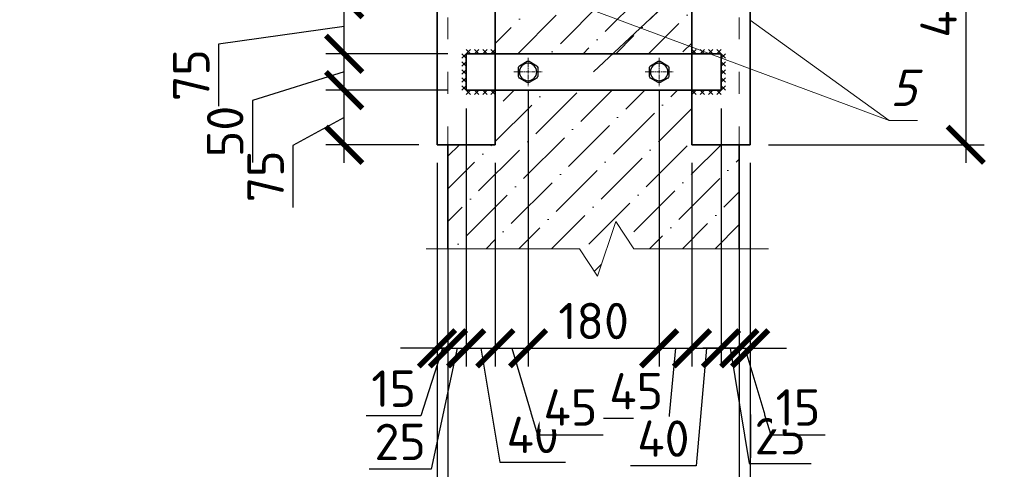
# Model space of a CAD drawing. Header units: millimetres. Extents: x 363306 to 7757304, y 1022887 to 1207196.
# Tile 399 of 656: x 1629351 to 1634759, y 1083200 to 1085671. Entities that reach past the tile are written whole.
import ezdxf
from ezdxf.enums import TextEntityAlignment as Align

# ---------------------------------------------------------------- set-up
doc = ezdxf.new("R2010")
doc.units = ezdxf.units.MM
doc.linetypes.add('ACAD_ISO03W100', pattern=[30, 12, -18])
doc.linetypes.add('CENTER', pattern=[50.8, 31.75, -6.35, 6.35, -6.35])
doc.layers.add('0 @ 100', color=7, linetype='Continuous')
doc.layers.add('axis', color=40, linetype='CENTER', lineweight=13)
doc.styles.add('GOST', font='isocpeur.TTF')
doc.styles.add('iso', font='isocpeur.TTF')
doc.styles.add('ISOCPEUR', font='isocpeur.TTF')
doc.styles.get("Standard").update_dxf_attribs({"font": 'isocpeui.ttf'})
doc.styles.add('ГОСТ 2.304', font='isocpeui.ttf')
doc.dimstyles.new('Копия ISO-25', dxfattribs={"dimtxt": 200, "dimasz": 200, "dimexe": 100, "dimexo": 100, "dimgap": 50, "dimtad": 1, "dimtxsty": 'ISOCPEUR', "dimblk": 'ARCHTICK', "dimcen": 2.5, "dimdle": 100, "dimadec": 0, "dimazin": 0, "dimtfac": 1, "dimtmove": 1, "dimatfit": 3, "dimldrblk": 'ARCHTICK', "dimfxl": 0, "dimarcsym": 0})

# ---------------------------------------------------------------- blocks, each defined once
blk = doc.blocks.new('болт М10 с торца')
blk.add_lwpolyline([(-8.5, 3.9), (-8.5, -3.9, 0.046984), (-7.62, -5.41), (-0.88, -9.31, 0.046984), (0.88, -9.31), (7.62, -5.41, 0.046984), (8.5, -3.9), (8.5, 3.9, 0.046984), (7.62, 5.41), (0.88, 9.31, 0.046984), (-0.88, 9.31), (-7.62, 5.41, 0.046984)], format="xyb", close=True)
blk.add_circle((0, 0), 7.65)
at = {"layer": 'axis', "ltscale": 0.1}
for p, q in [((0, -12.35), (0, 12.35)), ((-12.35, 0), (12.35, 0))]:
    blk.add_line(p, q, dxfattribs=at)
blk = doc.blocks.new('*U1284')
at = {"color": 0, "lineweight": -2}
for p, q in [((0, 0), (30, -30)), ((0, -30), (30, 0)), ((0, -55), (30, -85)), ((0, -85), (30, -55)), ((0, -110), (30, -140)), ((0, -140), (30, -110)), ((0, -165), (30, -195)), ((0, -195), (30, -165)), ((0, -220), (30, -250)), ((0, -250), (30, -220))]:
    blk.add_line(p, q, dxfattribs=at)
blk = doc.blocks.new('*U1285')
at = {"color": 0, "lineweight": -2}
for p, q in [((0, 0), (30, 30)), ((30, 0), (0, 30)), ((56.7, 0), (86.7, 30)), ((86.7, 0), (56.7, 30)), ((113.3, 0), (143.3, 30)), ((143.3, 0), (113.3, 30)), ((170, 0), (200, 30)), ((200, 0), (170, 30))]:
    blk.add_line(p, q, dxfattribs=at)
blk = doc.blocks.new('*U1286')
at = {"color": 0, "lineweight": -2}
for p, q in [((-170, 0), (-200, -30)), ((-200, 0), (-170, -30)), ((-113.3, 0), (-143.3, -30)), ((-143.3, 0), (-113.3, -30)), ((-56.7, 0), (-86.7, -30)), ((-86.7, 0), (-56.7, -30)), ((0, 0), (-30, -30)), ((-30, 0), (0, -30))]:
    blk.add_line(p, q, dxfattribs=at)
blk = doc.blocks.new('_ArchTick')
at = {"color": 0, "linetype": 'ByBlock', "const_width": 0.15}
blk.add_lwpolyline([(-0.5, -0.5), (0.5, 0.5)], dxfattribs=at)
blk = doc.blocks.new('*D1400')
at = {"color": 0, "lineweight": -2, "transparency": 16777216}
for p, q in [((1631703.5, 1084312.2), (1631703.5, 1082718.2)), ((1633303.5, 1084312.2), (1633303.5, 1082718.2)), ((1631603.5, 1082818.2), (1633403.5, 1082818.2))]:
    blk.add_line(p, q, dxfattribs=at)
at = {"layer": 'Defpoints', "color": 0, "lineweight": 25, "transparency": 16777216}
for p in [(1631703.5, 1084412.2), (1633303.5, 1084412.2), (1633303.5, 1082818.2)]:
    blk.add_point(p, dxfattribs=at)
at = {"color": 0, "lineweight": -2, "transparency": 16777216, "xscale": 200, "yscale": 200, "zscale": 200, "rotation": 180}
blk.add_blockref('_ArchTick', (1631703.5, 1082818.2), dxfattribs=at)
at = {"color": 0, "lineweight": -2, "transparency": 16777216, "xscale": 200, "yscale": 200, "zscale": 200}
blk.add_blockref('_ArchTick', (1633303.5, 1082818.2), dxfattribs=at)
at = {"color": 0, "lineweight": 18, "transparency": 16777216, "insert": (1632503.5, 1082968.2), "char_height": 200, "attachment_point": 5, "style": 'ISOCPEUR', "bg_fill": 3, "box_fill_scale": 1.1, "bg_fill_color": 256, "bg_fill_true_color": 13158600, "bg_fill_transparency": 0}
blk.add_mtext('400', dxfattribs=at)
blk = doc.blocks.new('*D1401')
at = {"color": 0, "lineweight": -2, "transparency": 16777216}
for p, q in [((1631643.5, 1084883.7), (1631643.5, 1083765.2)), ((1631703.5, 1084883.7), (1631703.5, 1083765.2)), ((1631643.5, 1083865.2), (1631443.5, 1083865.2)), ((1631673.5, 1083865.2), (1631554.8, 1083493.6)), ((1631643.5, 1083865.2), (1631703.5, 1083865.2)), ((1631643.5, 1083865.2), (1631703.5, 1083865.2)), ((1631703.5, 1083865.2), (1631903.5, 1083865.2)), ((1631554.8, 1083493.6), (1631254.8, 1083493.6))]:
    blk.add_line(p, q, dxfattribs=at)
at = {"layer": 'Defpoints', "color": 0, "lineweight": 25, "transparency": 16777216}
for p in [(1631643.5, 1084983.7), (1631703.5, 1084983.7), (1631703.5, 1083865.2)]:
    blk.add_point(p, dxfattribs=at)
at = {"color": 0, "lineweight": -2, "transparency": 16777216, "xscale": 200, "yscale": 200, "zscale": 200, "rotation": 180}
blk.add_blockref('_ArchTick', (1631703.5, 1083865.2), dxfattribs=at)
at = {"color": 0, "lineweight": 18, "transparency": 16777216, "insert": (1631404.8, 1083643.6), "char_height": 200, "attachment_point": 5, "style": 'ISOCPEUR', "bg_fill": 3, "box_fill_scale": 1.1, "bg_fill_color": 256, "bg_fill_true_color": 13158600, "bg_fill_transparency": 0}
blk.add_mtext('15', dxfattribs=at)
at = {"color": 0, "lineweight": -2, "transparency": 16777216, "xscale": 200, "yscale": 200, "zscale": 200}
blk.add_blockref('_ArchTick', (1631643.5, 1083865.2), dxfattribs=at)
blk = doc.blocks.new('*D1402')
at = {"color": 0, "lineweight": -2, "transparency": 16777216}
for p, q in [((1631803.5, 1085183.7), (1631803.5, 1083765.2)), ((1631703.5, 1084883.7), (1631703.5, 1083765.2)), ((1631703.5, 1083865.2), (1631503.5, 1083865.2)), ((1631753.5, 1083865.2), (1631610.9, 1083201)), ((1631703.5, 1083865.2), (1631803.5, 1083865.2)), ((1631703.5, 1083865.2), (1631803.5, 1083865.2)), ((1631803.5, 1083865.2), (1632003.5, 1083865.2)), ((1631610.9, 1083201), (1631270.9, 1083201))]:
    blk.add_line(p, q, dxfattribs=at)
at = {"layer": 'Defpoints', "color": 0, "lineweight": 25, "transparency": 16777216}
for p in [(1631803.5, 1085283.7), (1631703.5, 1084983.7), (1631803.5, 1083865.2)]:
    blk.add_point(p, dxfattribs=at)
at = {"color": 0, "lineweight": -2, "transparency": 16777216, "xscale": 200, "yscale": 200, "zscale": 200}
blk.add_blockref('_ArchTick', (1631703.5, 1083865.2), dxfattribs=at)
at = {"color": 0, "lineweight": -2, "transparency": 16777216, "xscale": 200, "yscale": 200, "zscale": 200, "rotation": 180}
blk.add_blockref('_ArchTick', (1631803.5, 1083865.2), dxfattribs=at)
at = {"color": 0, "lineweight": 18, "transparency": 16777216, "insert": (1631440.9, 1083351), "char_height": 200, "attachment_point": 5, "style": 'ISOCPEUR', "bg_fill": 3, "box_fill_scale": 1.1, "bg_fill_color": 256, "bg_fill_true_color": 13158600, "bg_fill_transparency": 0}
blk.add_mtext('25', dxfattribs=at)
blk = doc.blocks.new('*D1403')
at = {"color": 0, "lineweight": -2, "transparency": 16777216}
for p, q in [((1631803.5, 1085183.7), (1631803.5, 1083765.2)), ((1631963.5, 1084883.7), (1631963.5, 1083765.2)), ((1631703.5, 1083865.2), (1632063.5, 1083865.2)), ((1631883.5, 1083865.2), (1631988.7, 1083239.5)), ((1631988.7, 1083239.5), (1632348.7, 1083239.5))]:
    blk.add_line(p, q, dxfattribs=at)
at = {"layer": 'Defpoints', "color": 0, "lineweight": 25, "transparency": 16777216}
for p in [(1631803.5, 1085283.7), (1631963.5, 1084983.7), (1631963.5, 1083865.2)]:
    blk.add_point(p, dxfattribs=at)
at = {"color": 0, "lineweight": -2, "transparency": 16777216, "xscale": 200, "yscale": 200, "zscale": 200, "rotation": 180}
blk.add_blockref('_ArchTick', (1631803.5, 1083865.2), dxfattribs=at)
at = {"color": 0, "lineweight": -2, "transparency": 16777216, "xscale": 200, "yscale": 200, "zscale": 200}
blk.add_blockref('_ArchTick', (1631963.5, 1083865.2), dxfattribs=at)
at = {"color": 0, "lineweight": 18, "transparency": 16777216, "insert": (1632168.7, 1083389.5), "char_height": 200, "attachment_point": 5, "style": 'ISOCPEUR', "bg_fill": 3, "box_fill_scale": 1.1, "bg_fill_color": 256, "bg_fill_true_color": 13158600, "bg_fill_transparency": 0}
blk.add_mtext('40', dxfattribs=at)
blk = doc.blocks.new('*D1404')
at = {"color": 0, "lineweight": -2, "transparency": 16777216}
for p, q in [((1632143.5, 1085283.7), (1632143.5, 1083765.2)), ((1631963.5, 1084883.7), (1631963.5, 1083765.2)), ((1631863.5, 1083865.2), (1632243.5, 1083865.2)), ((1632053.5, 1083865.2), (1632196, 1083390.2)), ((1632196, 1083390.2), (1632556, 1083390.2))]:
    blk.add_line(p, q, dxfattribs=at)
at = {"layer": 'Defpoints', "color": 0, "lineweight": 25, "transparency": 16777216}
for p in [(1632143.5, 1085383.7), (1631963.5, 1084983.7), (1632143.5, 1083865.2)]:
    blk.add_point(p, dxfattribs=at)
at = {"color": 0, "lineweight": -2, "transparency": 16777216, "xscale": 200, "yscale": 200, "zscale": 200, "rotation": 180}
blk.add_blockref('_ArchTick', (1631963.5, 1083865.2), dxfattribs=at)
at = {"color": 0, "lineweight": -2, "transparency": 16777216, "xscale": 200, "yscale": 200, "zscale": 200}
blk.add_blockref('_ArchTick', (1632143.5, 1083865.2), dxfattribs=at)
at = {"color": 0, "lineweight": 18, "transparency": 16777216, "insert": (1632376, 1083540.2), "char_height": 200, "attachment_point": 5, "style": 'ISOCPEUR', "bg_fill": 3, "box_fill_scale": 1.1, "bg_fill_color": 256, "bg_fill_true_color": 13158600, "bg_fill_transparency": 0}
blk.add_mtext('45', dxfattribs=at)
blk = doc.blocks.new('*D1405')
at = {"color": 0, "lineweight": -2, "transparency": 16777216}
for p, q in [((1632143.5, 1085283.7), (1632143.5, 1083765.2)), ((1632863.5, 1085283.7), (1632863.5, 1083765.2)), ((1632043.5, 1083865.2), (1632963.5, 1083865.2))]:
    blk.add_line(p, q, dxfattribs=at)
at = {"layer": 'Defpoints', "color": 0, "lineweight": 25, "transparency": 16777216}
for p in [(1632143.5, 1085383.7), (1632863.5, 1085383.7), (1632863.5, 1083865.2)]:
    blk.add_point(p, dxfattribs=at)
at = {"color": 0, "lineweight": -2, "transparency": 16777216, "xscale": 200, "yscale": 200, "zscale": 200, "rotation": 180}
blk.add_blockref('_ArchTick', (1632143.5, 1083865.2), dxfattribs=at)
at = {"color": 0, "lineweight": -2, "transparency": 16777216, "xscale": 200, "yscale": 200, "zscale": 200}
blk.add_blockref('_ArchTick', (1632863.5, 1083865.2), dxfattribs=at)
at = {"color": 0, "lineweight": 18, "transparency": 16777216, "insert": (1632503.5, 1084015.2), "char_height": 200, "attachment_point": 5, "style": 'ISOCPEUR', "bg_fill": 3, "box_fill_scale": 1.1, "bg_fill_color": 256, "bg_fill_true_color": 13158600, "bg_fill_transparency": 0}
blk.add_mtext('180', dxfattribs=at)
blk = doc.blocks.new('*D1406')
at = {"color": 0, "lineweight": -2, "transparency": 16777216}
for p, q in [((1632863.5, 1085283.7), (1632863.5, 1083765.2)), ((1633043.5, 1084883.7), (1633043.5, 1083765.2)), ((1632763.5, 1083865.2), (1633143.5, 1083865.2)), ((1632953.5, 1083865.2), (1632917, 1083479.5)), ((1632917, 1083479.5), (1632557, 1083479.5))]:
    blk.add_line(p, q, dxfattribs=at)
at = {"layer": 'Defpoints', "color": 0, "lineweight": 25, "transparency": 16777216}
for p in [(1632863.5, 1085383.7), (1633043.5, 1084983.7), (1633043.5, 1083865.2)]:
    blk.add_point(p, dxfattribs=at)
at = {"color": 0, "lineweight": -2, "transparency": 16777216, "xscale": 200, "yscale": 200, "zscale": 200}
blk.add_blockref('_ArchTick', (1633043.5, 1083865.2), dxfattribs=at)
at = {"color": 0, "lineweight": 18, "transparency": 16777216, "insert": (1632737, 1083629.5), "char_height": 200, "attachment_point": 5, "style": 'ISOCPEUR', "bg_fill": 3, "box_fill_scale": 1.1, "bg_fill_color": 256, "bg_fill_true_color": 13158600, "bg_fill_transparency": 0}
blk.add_mtext('45', dxfattribs=at)
at = {"color": 0, "lineweight": -2, "transparency": 16777216, "xscale": 200, "yscale": 200, "zscale": 200, "rotation": 180}
blk.add_blockref('_ArchTick', (1632863.5, 1083865.2), dxfattribs=at)
blk = doc.blocks.new('*D1407')
at = {"color": 0, "lineweight": -2, "transparency": 16777216}
for p, q in [((1633203.5, 1085183.7), (1633203.5, 1083765.2)), ((1633043.5, 1084883.7), (1633043.5, 1083765.2)), ((1632943.5, 1083865.2), (1633303.5, 1083865.2)), ((1633123.5, 1083865.2), (1633066.6, 1083219.1)), ((1633066.6, 1083219.1), (1632706.6, 1083219.1))]:
    blk.add_line(p, q, dxfattribs=at)
at = {"layer": 'Defpoints', "color": 0, "lineweight": 25, "transparency": 16777216}
for p in [(1633203.5, 1085283.7), (1633043.5, 1084983.7), (1633203.5, 1083865.2)]:
    blk.add_point(p, dxfattribs=at)
at = {"color": 0, "lineweight": -2, "transparency": 16777216, "xscale": 200, "yscale": 200, "zscale": 200, "rotation": 180}
blk.add_blockref('_ArchTick', (1633043.5, 1083865.2), dxfattribs=at)
at = {"color": 0, "lineweight": -2, "transparency": 16777216, "xscale": 200, "yscale": 200, "zscale": 200}
blk.add_blockref('_ArchTick', (1633203.5, 1083865.2), dxfattribs=at)
at = {"color": 0, "lineweight": 18, "transparency": 16777216, "insert": (1632886.6, 1083369.1), "char_height": 200, "attachment_point": 5, "style": 'ISOCPEUR', "bg_fill": 3, "box_fill_scale": 1.1, "bg_fill_color": 256, "bg_fill_true_color": 13158600, "bg_fill_transparency": 0}
blk.add_mtext('40', dxfattribs=at)
blk = doc.blocks.new('*D1408')
at = {"color": 0, "lineweight": -2, "transparency": 16777216}
for p, q in [((1633203.5, 1085183.7), (1633203.5, 1083765.2)), ((1633303.5, 1084883.7), (1633303.5, 1083765.2)), ((1633103.5, 1083865.2), (1633403.5, 1083865.2)), ((1633253.5, 1083865.2), (1633358.7, 1083232.6)), ((1633358.7, 1083232.6), (1633698.7, 1083232.6))]:
    blk.add_line(p, q, dxfattribs=at)
at = {"layer": 'Defpoints', "color": 0, "lineweight": 25, "transparency": 16777216}
for p in [(1633203.5, 1085283.7), (1633303.5, 1084983.7), (1633303.5, 1083865.2)]:
    blk.add_point(p, dxfattribs=at)
at = {"color": 0, "lineweight": -2, "transparency": 16777216, "xscale": 200, "yscale": 200, "zscale": 200, "rotation": 180}
blk.add_blockref('_ArchTick', (1633203.5, 1083865.2), dxfattribs=at)
at = {"color": 0, "lineweight": -2, "transparency": 16777216, "xscale": 200, "yscale": 200, "zscale": 200}
blk.add_blockref('_ArchTick', (1633303.5, 1083865.2), dxfattribs=at)
at = {"color": 0, "lineweight": 18, "transparency": 16777216, "insert": (1633528.7, 1083382.6), "char_height": 200, "attachment_point": 5, "style": 'ISOCPEUR', "bg_fill": 3, "box_fill_scale": 1.1, "bg_fill_color": 256, "bg_fill_true_color": 13158600, "bg_fill_transparency": 0}
blk.add_mtext('25', dxfattribs=at)
blk = doc.blocks.new('*D1409')
at = {"color": 0, "lineweight": -2, "transparency": 16777216}
for p, q in [((1633303.5, 1084883.7), (1633303.5, 1083765.2)), ((1633363.5, 1084883.7), (1633363.5, 1083765.2)), ((1633303.5, 1083865.2), (1633103.5, 1083865.2)), ((1633303.5, 1083865.2), (1633363.5, 1083865.2)), ((1633303.5, 1083865.2), (1633363.5, 1083865.2)), ((1633333.5, 1083865.2), (1633476, 1083390.2)), ((1633363.5, 1083865.2), (1633563.5, 1083865.2)), ((1633476, 1083390.2), (1633776, 1083390.2))]:
    blk.add_line(p, q, dxfattribs=at)
at = {"layer": 'Defpoints', "color": 0, "lineweight": 25, "transparency": 16777216}
for p in [(1633303.5, 1084983.7), (1633363.5, 1084983.7), (1633363.5, 1083865.2)]:
    blk.add_point(p, dxfattribs=at)
at = {"color": 0, "lineweight": -2, "transparency": 16777216, "xscale": 200, "yscale": 200, "zscale": 200}
blk.add_blockref('_ArchTick', (1633303.5, 1083865.2), dxfattribs=at)
at = {"color": 0, "lineweight": -2, "transparency": 16777216, "xscale": 200, "yscale": 200, "zscale": 200, "rotation": 180}
blk.add_blockref('_ArchTick', (1633363.5, 1083865.2), dxfattribs=at)
at = {"color": 0, "lineweight": 18, "transparency": 16777216, "insert": (1633626, 1083540.2), "char_height": 200, "attachment_point": 5, "style": 'ISOCPEUR', "bg_fill": 3, "box_fill_scale": 1.1, "bg_fill_color": 256, "bg_fill_true_color": 13158600, "bg_fill_transparency": 0}
blk.add_mtext('15', dxfattribs=at)
blk = doc.blocks.new('vcBlockPos')
at = {"color": 0, "linetype": 'ByBlock', "lineweight": -2, "style": 'GOST'}
blk.add_attdef('ПОЗИЦИЯ', text='', height=250, dxfattribs=at).set_placement((0, 0), align=Align.BOTTOM_CENTER)
at = {"color": 0, "linetype": 'ByBlock', "lineweight": -2, "style": 'GOST', "flags": 1}
blk.add_attdef('КОЛИЧЕСТВО', text='', height=250, dxfattribs=at).set_placement((0, 0), align=Align.RIGHT)
at = {"color": 0, "linetype": 'ByBlock', "lineweight": -2, "style": 'GOST'}
blk.add_attdef('НТЕКСТ', text='', height=250, dxfattribs=at).set_placement((0, 0), align=Align.TOP_CENTER)
blk = doc.blocks.new('*D1328')
at = {"color": 0, "lineweight": -2, "transparency": 16777216}
for p, q in [((1631133.4, 1084883.7), (1631133.4, 1085383.7)), ((1631703.5, 1085283.7), (1631033.4, 1085283.7)), ((1631133.4, 1085133.7), (1630852.1, 1084979.7)), ((1630852.1, 1084979.7), (1630852.1, 1084639.7)), ((1631543.5, 1084983.7), (1631033.4, 1084983.7))]:
    blk.add_line(p, q, dxfattribs=at)
at = {"layer": 'Defpoints', "color": 0, "lineweight": 25, "transparency": 16777216}
for p in [(1631133.4, 1085283.7), (1631803.5, 1085283.7), (1631643.5, 1084983.7)]:
    blk.add_point(p, dxfattribs=at)
at = {"color": 0, "lineweight": -2, "transparency": 16777216, "xscale": 200, "yscale": 200, "zscale": 200}
for p, rotation in [((1631133.4, 1085283.7), 90), ((1631133.4, 1084983.7), 270)]:
    blk.add_blockref('_ArchTick', p, dxfattribs=dict(at, rotation=rotation))
at = {"color": 0, "lineweight": 18, "transparency": 16777216, "insert": (1630702.1, 1084809.7), "char_height": 200, "attachment_point": 5, "rotation": 90, "style": 'ISOCPEUR', "bg_fill": 3, "box_fill_scale": 1.1, "bg_fill_color": 256, "bg_fill_true_color": 13158600, "bg_fill_transparency": 0}
blk.add_mtext('75', dxfattribs=at)
blk = doc.blocks.new('*D1410')
at = {"color": 0, "lineweight": -2, "transparency": 16777216}
for p, q in [((1631133.4, 1085183.7), (1631133.4, 1085583.7)), ((1631703.5, 1085483.7), (1631033.4, 1085483.7)), ((1631133.4, 1085383.7), (1630629.9, 1085226.6)), ((1631703.5, 1085283.7), (1631033.4, 1085283.7)), ((1630629.9, 1085226.6), (1630629.9, 1084886.6))]:
    blk.add_line(p, q, dxfattribs=at)
at = {"layer": 'Defpoints', "color": 0, "lineweight": 25, "transparency": 16777216}
for p in [(1631133.4, 1085483.7), (1631803.5, 1085483.7), (1631803.5, 1085283.7)]:
    blk.add_point(p, dxfattribs=at)
at = {"color": 0, "lineweight": -2, "transparency": 16777216, "xscale": 200, "yscale": 200, "zscale": 200}
for p, rotation in [((1631133.4, 1085483.7), 90), ((1631133.4, 1085283.7), 270)]:
    blk.add_blockref('_ArchTick', p, dxfattribs=dict(at, rotation=rotation))
at = {"color": 0, "lineweight": 18, "transparency": 16777216, "insert": (1630479.9, 1085056.6), "char_height": 200, "attachment_point": 5, "rotation": 90, "style": 'ISOCPEUR', "bg_fill": 3, "box_fill_scale": 1.1, "bg_fill_color": 256, "bg_fill_true_color": 13158600, "bg_fill_transparency": 0}
blk.add_mtext('50', dxfattribs=at)
blk = doc.blocks.new('*D1411')
at = {"color": 0, "lineweight": -2, "transparency": 16777216}
for p, q in [((1631133.4, 1085383.7), (1631133.4, 1085883.7)), ((1631583.5, 1085783.7), (1631033.4, 1085783.7)), ((1631133.4, 1085633.7), (1630443.8, 1085536)), ((1630443.8, 1085536), (1630443.8, 1085196)), ((1631703.5, 1085483.7), (1631033.4, 1085483.7))]:
    blk.add_line(p, q, dxfattribs=at)
at = {"layer": 'Defpoints', "color": 0, "lineweight": 25, "transparency": 16777216}
for p in [(1631133.4, 1085783.7), (1631683.5, 1085783.7), (1631803.5, 1085483.7)]:
    blk.add_point(p, dxfattribs=at)
at = {"color": 0, "lineweight": -2, "transparency": 16777216, "xscale": 200, "yscale": 200, "zscale": 200}
for p, rotation in [((1631133.4, 1085783.7), 90), ((1631133.4, 1085483.7), 270)]:
    blk.add_blockref('_ArchTick', p, dxfattribs=dict(at, rotation=rotation))
at = {"color": 0, "lineweight": 18, "transparency": 16777216, "insert": (1630293.8, 1085366), "char_height": 200, "attachment_point": 5, "rotation": 90, "style": 'ISOCPEUR', "bg_fill": 3, "box_fill_scale": 1.1, "bg_fill_color": 256, "bg_fill_true_color": 13158600, "bg_fill_transparency": 0}
blk.add_mtext('75', dxfattribs=at)
blk = doc.blocks.new('*D1415')
at = {"color": 0, "lineweight": -2, "transparency": 16777216}
for p, q in [((1634548, 1086683.7), (1634548, 1084883.7)), ((1633463.5, 1086583.7), (1634648, 1086583.7)), ((1633463.5, 1084983.7), (1634648, 1084983.7))]:
    blk.add_line(p, q, dxfattribs=at)
at = {"layer": 'Defpoints', "color": 0, "lineweight": 25, "transparency": 16777216}
for p in [(1633363.5, 1086583.7), (1633363.5, 1084983.7), (1634548, 1084983.7)]:
    blk.add_point(p, dxfattribs=at)
at = {"color": 0, "lineweight": -2, "transparency": 16777216, "xscale": 200, "yscale": 200, "zscale": 200}
for p, rotation in [((1634548, 1086583.7), 90), ((1634548, 1084983.7), 270)]:
    blk.add_blockref('_ArchTick', p, dxfattribs=dict(at, rotation=rotation))
at = {"color": 0, "lineweight": 18, "transparency": 16777216, "insert": (1634398, 1085783.7), "char_height": 200, "attachment_point": 5, "rotation": 90, "style": 'ISOCPEUR', "bg_fill": 3, "box_fill_scale": 1.1, "bg_fill_color": 256, "bg_fill_true_color": 13158600, "bg_fill_transparency": 0}
blk.add_mtext('400', dxfattribs=at)
blk = doc.blocks.new('*D1330')
at = {"color": 0, "lineweight": -2, "transparency": 16777216}
for p, q in [((1631643.5, 1083896.1), (1631643.5, 1082364.8)), ((1633363.5, 1083896.1), (1633363.5, 1082364.8))]:
    blk.add_line(p, q, dxfattribs=at)
at = {"color": 0, "linetype": 'ByBlock', "lineweight": -2, "transparency": 16777216}
blk.add_line((1631543.5, 1082464.8), (1633463.5, 1082464.8), dxfattribs=at)
at = {"layer": 'Defpoints', "color": 0, "lineweight": 25, "transparency": 16777216}
for p in [(1631643.5, 1083996.1), (1633363.5, 1083996.1), (1633363.5, 1082464.8)]:
    blk.add_point(p, dxfattribs=at)
at = {"color": 0, "lineweight": -2, "transparency": 16777216, "xscale": 200, "yscale": 200, "zscale": 200, "rotation": 180}
blk.add_blockref('_ArchTick', (1631643.5, 1082464.8), dxfattribs=at)
at = {"color": 0, "lineweight": -2, "transparency": 16777216, "xscale": 200, "yscale": 200, "zscale": 200}
blk.add_blockref('_ArchTick', (1633363.5, 1082464.8), dxfattribs=at)
at = {"color": 0, "lineweight": 15, "transparency": 16777216, "insert": (1632503.5, 1082614.8), "char_height": 200, "attachment_point": 5, "style": 'ISOCPEUR', "bg_fill": 3, "box_fill_scale": 1.1, "bg_fill_color": 256, "bg_fill_true_color": 13158600, "bg_fill_transparency": 0}
blk.add_mtext('410', dxfattribs=at)

msp = doc.modelspace()

# ---------------------------------------------------------------- hatches: boundary and pattern name
at = {"lineweight": 18}
h = msp.add_hatch(dxfattribs=at)
h.set_pattern_fill('ANSI36', color=0, scale=40)
h.set_pattern_definition([(45, (-5761797.67, -2411149.15), (67.351921, 246.9570433), [317.5, -63.5, 0, -63.5])])
h.paths.add_polyline_path([(1633303.492, 1087120.586), (1632725.084, 1087120.586), (1632625.084, 1087270.586), (1632525.084, 1086970.586), (1632425.084, 1087120.586), (1631703.492, 1087120.586), (1631703.492, 1086583.72), (1631963.492, 1086583.72), (1631963.492, 1086383.72), (1633043.492, 1086383.72), (1633043.492, 1086583.72), (1633303.492, 1086583.72)])
h.paths.add_polyline_path([(1633043.492, 1086183.72), (1631963.492, 1086183.72), (1631963.492, 1085483.72), (1633043.492, 1085483.72)])
h.paths.add_polyline_path([(1633043.492, 1085283.72), (1631963.492, 1085283.72), (1631963.492, 1084983.72), (1631703.492, 1084983.72), (1631703.492, 1084412.213), (1632425.084, 1084412.213), (1632525.084, 1084262.213), (1632625.084, 1084562.213), (1632725.084, 1084412.213), (1633303.492, 1084412.213), (1633303.492, 1084983.72), (1633043.492, 1084983.72)])

# ---------------------------------------------------------------- linework, layer by layer
at = {"lineweight": 35}
for p, q in [((1631643.492, 1086583.72), (1631643.492, 1084983.72)), ((1631963.492, 1086583.72), (1631963.492, 1084983.72)), ((1633043.492, 1086583.72), (1633043.492, 1084983.72)), ((1633363.492, 1086583.72), (1633363.492, 1084983.72)), ((1631643.492, 1084983.72), (1631963.492, 1084983.72)), ((1631703.492, 1084983.72), (1631703.492, 1084412.213)), ((1633043.492, 1084983.72), (1633363.492, 1084983.72)), ((1633303.492, 1084983.72), (1633303.492, 1084412.213))]:
    msp.add_line(p, q, dxfattribs=at)
at = {"linetype": 'ACAD_ISO03W100', "lineweight": 18, "ltscale": 10}
for p, q in [((1631703.492, 1086583.72), (1631703.492, 1084983.72)), ((1633303.492, 1086583.72), (1633303.492, 1084983.72))]:
    msp.add_line(p, q, dxfattribs=at)
at = {"lineweight": 35}
msp.add_lwpolyline([(1631803.492, 1085283.72), (1633203.492, 1085283.72), (1633203.492, 1085483.72), (1631803.492, 1085483.72)], close=True, dxfattribs=at)
at = {"lineweight": 18}
msp.add_lwpolyline([(1631582.8, 1084412.213), (1632425.084, 1084412.213), (1632525.084, 1084262.213), (1632625.084, 1084562.213), (1632725.084, 1084412.213), (1633463.207, 1084412.213)], dxfattribs=at)

# ---------------------------------------------------------------- block references
at = {"lineweight": 18, "yscale": 0.8, "zscale": 0.8}
for name, p, xscale in [('*U1284', (1631803.492, 1085483.72), -0.8), ('*U1285', (1631963.492, 1085483.72), -0.8), ('*U1285', (1633043.492, 1085483.72), 0.8), ('*U1284', (1633203.492, 1085483.72), 0.8), ('*U1286', (1631803.492, 1085283.72), -0.8), ('*U1286', (1633203.492, 1085283.72), 0.8)]:
    msp.add_blockref(name, p, dxfattribs=dict(at, xscale=xscale))
at = {"xscale": -6.274509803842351, "yscale": 6.274509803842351, "zscale": 6.274509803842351, "rotation": 180}
for p in [(1632143.492, 1085383.72), (1632863.492, 1085383.72)]:
    msp.add_blockref('болт М10 с торца', p, dxfattribs=at)
at = {"lineweight": 15}
ref = msp.add_blockref('vcBlockPos', (1634205.091, 1085116.559), dxfattribs=dict(at, xscale=80, yscale=80, zscale=80))
ref.add_attrib('ПОЗИЦИЯ', '5', dxfattribs={"color": 0, "linetype": 'ByBlock', "lineweight": -2, "height": 200}).set_placement((1634205.091, 1085196.559), align=Align.CENTER)

# ---------------------------------------------------------------- texts
at = {"lineweight": 9, "char_height": 400, "width": 9717.00309, "attachment_point": 1, "style": 'iso'}
for insert in [(1134531.899, 1087474.922, 0), (1179462.79, 1087508.085, 0), (1224462.79, 1087508.085, 0), (1269531.899, 1087474.922, 0)]:
    msp.add_mtext('\\pi1764.372;Примерных вид для\\P\\pi488.236;стена монтажа (Газоблок)', dxfattribs=dict(at, insert=insert))
at = {"layer": '0 @ 100', "color": 7, "insert": (761996.908, 1075986.433), "char_height": 318.940213, "width": 19697.5359, "attachment_point": 4, "style": 'ГОСТ 2.304'}
msp.add_mtext('\\pi5457.36288;{\\fISOCPEUR|b1|i1|c204|p34;Характеристика участка строительства:\\P\\pi0;\\P}Расчетная зимняя температура воздух 15 °С.\\PСкоростной напор ветра   - 38кг/м2.\\PВес снегового покрова    - 50кг/м2.\\PКлассификация зданий по функциональной пожарной опасности - Ф 4.1 \\PКоэффициент надежности по назначению - 0.95\\P\\P^IПроектом разработано подъёмник для мало мобильных граждан населения грузоподъемностью 250 кг. скоростью 0,25 см/с. Двери шахт подъёмника противопожарные с пределом огнестойкости El 30. Подъёмники оборудованы кабинами габаритами 1500х1500 мм, ширина дверей кабины обеспечивает проезд инвалидной коляски. Для экстренных случаев подъёмник оснащен дополнительным аккумулятором и механическим спуском для безопасного спуска пассажира в нулевую отметку. Так же в дверях подъёмника установлены замки датчики которые открываются с ключевыми картами, чтобы открыть двери подъёмника.\\P^IС внешней и внутренней стороны наружных стен предусмотрено обшивка из аквапанелей толщиной 12,5мм с утеплением из минераловатной ваты на кварцевой основе, А =0,040 Вт/мС, толщиной 100мм. (по теплотехническому расчету). Наружная отделка из органическое стекло.\\P^IПодрядчик обязан предоставить заказчику сертификаты соответствия и пожарной безопасности на фасадную систему и все применяемые в данной системе материалы и изделия.\\PКонструкции, изделия и материалы применены по действующим стандартам, ТУ, сертификатам. На путях эвакуации используются отделочные материалы, соответствующие требованиям п. 5.25 ШНК 2.01.02-04.\\PОтделка стен с внутренней стороны окраска водоэмульсионными красками светлых тонов. Во внутренней и наружной отделке использованы современные отделочные материалы используемые на территории Республики Узбекистан.\\P^IКрыша - скатная из металлических профилированных листов с полимерными покрытиями с обеих сторон толщ.0,55мм по металлическим конструкциям.\\P^IПо периметру наружных стен устраивается бетонная отмостка. Бетон кл.В 7,5 шириной 1000 мм, толщиной 50 мм по гравийному основанию толщиной 100 мм -150 мм.\\P^IВсе строительно-монтажные работы вести согласно указаний соответствующих строительных норм и проекта производства работ (П.П.Р.) на основании ШНК 3.01.01 - 03 и КМК 3.01.02 - 00.', dxfattribs=at)

# ---------------------------------------------------------------- next in the draw order: dimensions: what is measured, and where the dimension line sits
at = {"lineweight": 18}
dim = msp.add_linear_dim(base=(1633303.492, 1082818.195), p1=(1631703.492, 1084412.213), p2=(1633303.492, 1084412.213), text='400', dimstyle='Копия ISO-25', override={"dimdec": 0, "dimtdec": 0}, dxfattribs=at)
dim.commit()
dim.dimension.update_dxf_attribs({"geometry": '*D1400', "text_midpoint": (1632503.492, 1082968.195)})

# ---------------------------------------------------------------- next in the draw order: dimensions: what is measured, and where the dimension line sits
dim = msp.add_linear_dim(base=(1631703.492, 1083865.168), p1=(1631643.492, 1084983.72), p2=(1631703.492, 1084983.72), text='15', dimstyle='Копия ISO-25', override={"dimdec": 0, "dimtdec": 0}, dxfattribs=at)
dim.commit()
dim.dimension.update_dxf_attribs({"geometry": '*D1401', "text_midpoint": (1631504.815, 1083493.552), "dimtype": 160})

# ---------------------------------------------------------------- next in the draw order: dimensions: what is measured, and where the dimension line sits
dim = msp.add_linear_dim(base=(1631803.492, 1083865.168), p1=(1631703.492, 1084983.72), p2=(1631803.492, 1085283.72), text='25', dimstyle='Копия ISO-25', override={"dimdec": 0, "dimtdec": 0}, dxfattribs=at)
dim.commit()
dim.dimension.update_dxf_attribs({"geometry": '*D1402', "text_midpoint": (1631560.9, 1083201.024), "dimtype": 160})

# ---------------------------------------------------------------- next in the draw order: dimensions: what is measured, and where the dimension line sits
dim = msp.add_linear_dim(base=(1631963.492, 1083865.168), p1=(1631803.492, 1085283.72), p2=(1631963.492, 1084983.72), text='40', dimstyle='Копия ISO-25', override={"dimdec": 0, "dimtdec": 0}, dxfattribs=at)
dim.commit()
dim.dimension.update_dxf_attribs({"geometry": '*D1403', "text_midpoint": (1632038.738, 1083239.52), "dimtype": 160})

# ---------------------------------------------------------------- next in the draw order: dimensions: what is measured, and where the dimension line sits
dim = msp.add_linear_dim(base=(1631133.403, 1085283.72), p1=(1631643.492, 1084983.72), p2=(1631803.492, 1085283.72), angle=90, text='75', dimstyle='Копия ISO-25', override={"dimdec": 0, "dimtdec": 0}, dxfattribs=at)
dim.commit()
dim.dimension.update_dxf_attribs({"geometry": '*D1328', "text_midpoint": (1630852.135, 1084929.695), "dimtype": 160})
dim = msp.add_linear_dim(base=(1632143.492, 1083865.168), p1=(1631963.492, 1084983.72), p2=(1632143.492, 1085383.72), text='45', dimstyle='Копия ISO-25', override={"dimdec": 0, "dimtdec": 0}, dxfattribs=at)
dim.commit()
dim.dimension.update_dxf_attribs({"geometry": '*D1404', "text_midpoint": (1632245.992, 1083540.168)})

# ---------------------------------------------------------------- next in the draw order: dimensions: what is measured, and where the dimension line sits
dim = msp.add_linear_dim(base=(1631133.403, 1085483.72), p1=(1631803.492, 1085283.72), p2=(1631803.492, 1085483.72), angle=90, text='50', dimstyle='Копия ISO-25', override={"dimdec": 0, "dimtdec": 0}, dxfattribs=at)
dim.commit()
dim.dimension.update_dxf_attribs({"geometry": '*D1410', "text_midpoint": (1630629.941, 1085176.569), "dimtype": 160})
dim = msp.add_linear_dim(base=(1632863.492, 1083865.168), p1=(1632143.492, 1085383.72), p2=(1632863.492, 1085383.72), text='180', dimstyle='Копия ISO-25', override={"dimdec": 0, "dimtdec": 0}, dxfattribs=at)
dim.commit()
dim.dimension.update_dxf_attribs({"geometry": '*D1405', "text_midpoint": (1632503.492, 1084015.168)})

# ---------------------------------------------------------------- next in the draw order: dimensions: what is measured, and where the dimension line sits
dim = msp.add_linear_dim(base=(1631133.403, 1085783.72), p1=(1631803.492, 1085483.72), p2=(1631683.492, 1085783.72), angle=90, text='75', dimstyle='Копия ISO-25', override={"dimdec": 0, "dimtdec": 0}, dxfattribs=at)
dim.commit()
dim.dimension.update_dxf_attribs({"geometry": '*D1411', "text_midpoint": (1630443.753, 1085486.037), "dimtype": 160})
dim = msp.add_linear_dim(base=(1633043.492, 1083865.168), p1=(1632863.492, 1085383.72), p2=(1633043.492, 1084983.72), text='45', dimstyle='Копия ISO-25', override={"dimdec": 0, "dimtdec": 0}, dxfattribs=at)
dim.commit()
dim.dimension.update_dxf_attribs({"geometry": '*D1406', "text_midpoint": (1632867.01, 1083479.469), "dimtype": 160})

# ---------------------------------------------------------------- next in the draw order: linework, layer by layer
at = {"lineweight": 15}
msp.add_lwpolyline([(1632503.492, 1085383.72), (1634066.024, 1086850.352), (1634221.413, 1086850.352)], dxfattribs=at)

# ---------------------------------------------------------------- next in the draw order: dimensions: what is measured, and where the dimension line sits
at = {"lineweight": 18}
dim = msp.add_linear_dim(base=(1633203.492, 1083865.168), p1=(1633043.492, 1084983.72), p2=(1633203.492, 1085283.72), text='40', dimstyle='Копия ISO-25', override={"dimdec": 0, "dimtdec": 0}, dxfattribs=at)
dim.commit()
dim.dimension.update_dxf_attribs({"geometry": '*D1407', "text_midpoint": (1633016.605, 1083219.054), "dimtype": 160})

# ---------------------------------------------------------------- next in the draw order: dimensions: what is measured, and where the dimension line sits
dim = msp.add_linear_dim(base=(1633303.492, 1083865.168), p1=(1633203.492, 1085283.72), p2=(1633303.492, 1084983.72), text='25', dimstyle='Копия ISO-25', override={"dimdec": 0, "dimtdec": 0}, dxfattribs=at)
dim.commit()
dim.dimension.update_dxf_attribs({"geometry": '*D1408', "text_midpoint": (1633408.738, 1083232.636), "dimtype": 160})

# ---------------------------------------------------------------- next in the draw order: linework, layer by layer
at = {"lineweight": 15}
for points in [[(1631866.762, 1085959.885), (1634127.396, 1085116.559), (1634282.785, 1085116.559)], [(1633363.492, 1085668.509), (1634127.396, 1085116.559), (1634282.785, 1085116.559)]]:
    msp.add_lwpolyline(points, dxfattribs=at)

# ---------------------------------------------------------------- next in the draw order: dimensions: what is measured, and where the dimension line sits
at = {"lineweight": 18}
dim = msp.add_linear_dim(base=(1633363.492, 1083865.168), p1=(1633303.492, 1084983.72), p2=(1633363.492, 1084983.72), text='15', dimstyle='Копия ISO-25', override={"dimdec": 0, "dimtdec": 0}, dxfattribs=at)
dim.commit()
dim.dimension.update_dxf_attribs({"geometry": '*D1409', "text_midpoint": (1633525.992, 1083540.168)})

# ---------------------------------------------------------------- next in the draw order: dimensions: what is measured, and where the dimension line sits
dim = msp.add_linear_dim(base=(1634548.011, 1084983.72), p1=(1633363.492, 1086583.72), p2=(1633363.492, 1084983.72), angle=90, text='400', dimstyle='Копия ISO-25', override={"dimdec": 0, "dimtdec": 0}, dxfattribs=at)
dim.commit()
dim.dimension.update_dxf_attribs({"geometry": '*D1415', "text_midpoint": (1634398.011, 1085783.72)})
at = {"lineweight": 15}
dim = msp.add_linear_dim(base=(1633363.492, 1082464.85), p1=(1631643.492, 1083996.123), p2=(1633363.492, 1083996.123), text='410', dimstyle='Копия ISO-25', override={"dimdec": 0, "dimtdec": 0, "dimarcsym": 1}, dxfattribs=at)
dim.commit()
dim.dimension.update_dxf_attribs({"geometry": '*D1330', "text_midpoint": (1632503.492, 1082614.85)})

doc.saveas('drawing.dxf')
